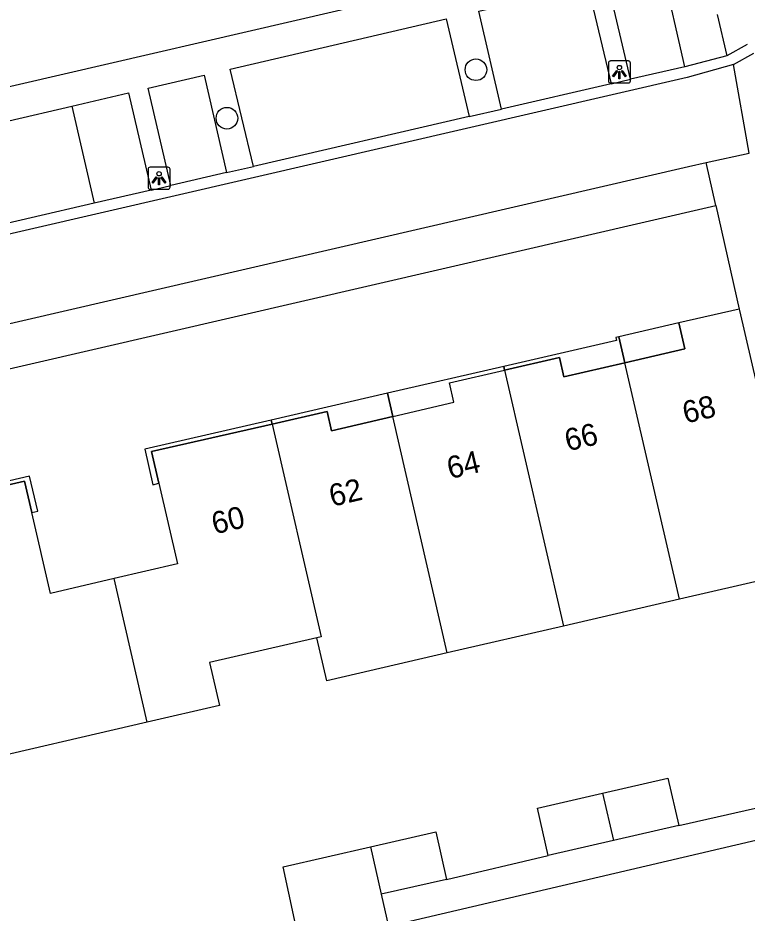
# Model space of a CAD drawing. Extents: x 156414 to 157775, y 382335 to 383765.
# Drawn here: x 157254.78 to 157287.83, y 383356.74 to 383397.31 of the extents above; entities that cross this region are included whole.
import ezdxf

# ---------------------------------------------------------------- set-up
doc = ezdxf.new("R2010")
doc.units = 0
for name, color, linetype in [('IMGEO_Boom', 7, 'Continuous'), ('IMGEO_Lichtpunt', 7, 'Continuous'), ('IMGEO_Pand', 7, 'Continuous'), ('IMGEO_Pand_nummerreeks', 7, 'Continuous'), ('IMGEO_Pand_overbouw', 7, 'Continuous'), ('IMGEO_Rijbaan_lokaal_gesloten', 7, 'Continuous'), ('IMGEO_Rijbaan_lokaal_open', 7, 'Continuous'), ('IMGEO_Voetpad_open', 7, 'Continuous')]:
    doc.layers.add(name, color=color, linetype=linetype)

msp = doc.modelspace()

# ---------------------------------------------------------------- linework, layer by layer
at = {"layer": 'IMGEO_Boom'}
for centre in [(157275.538, 383394.957), (157264.254, 383392.76)]:
    msp.add_circle(centre, 0.489, dxfattribs=at)
at = {"layer": 'IMGEO_Lichtpunt'}
for p, q in [((157281.542, 383395.258), (157281.542, 383394.451)), ((157281.542, 383395.258), (157281.542, 383394.451)), ((157282.444, 383395.353), (157281.636, 383395.353)), ((157282.444, 383395.353), (157281.636, 383395.353)), ((157282.538, 383394.451), (157282.538, 383395.258)), ((157282.538, 383394.451), (157282.538, 383395.258)), ((157281.636, 383394.357), (157282.444, 383394.357)), ((157281.636, 383394.357), (157282.444, 383394.357)), ((157260.678, 383390.444), (157260.678, 383389.637)), ((157260.678, 383390.444), (157260.678, 383389.637)), ((157261.58, 383390.539), (157260.772, 383390.539)), ((157261.58, 383390.539), (157260.772, 383390.539)), ((157261.674, 383389.637), (157261.674, 383390.444)), ((157261.674, 383389.637), (157261.674, 383390.444)), ((157260.772, 383389.543), (157261.58, 383389.543)), ((157260.772, 383389.543), (157261.58, 383389.543))]:
    msp.add_line(p, q, dxfattribs=at)
for points in [[(157281.916, 383394.922), (157281.955, 383394.894), (157281.767, 383394.632), (157281.729, 383394.659), (157281.916, 383394.922)], [(157282.018, 383394.874), (157282.065, 383394.874), (157282.065, 383394.552), (157282.018, 383394.552), (157282.018, 383394.874)], [(157282.128, 383394.894), (157282.166, 383394.921), (157282.353, 383394.659), (157282.314, 383394.631), (157282.128, 383394.894)], [(157261.052, 383390.108), (157261.091, 383390.08), (157260.903, 383389.818), (157260.865, 383389.845), (157261.052, 383390.108)], [(157261.154, 383390.06), (157261.201, 383390.06), (157261.201, 383389.738), (157261.154, 383389.738), (157261.154, 383390.06)], [(157261.264, 383390.08), (157261.302, 383390.107), (157261.489, 383389.845), (157261.45, 383389.817), (157261.264, 383390.08)]]:
    msp.add_lwpolyline(points, dxfattribs=at)
for centre in [(157282.041, 383395.056), (157261.177, 383390.242)]:
    msp.add_circle(centre, 0.0994, dxfattribs=at)
for centre, start, end in [((157281.636, 383395.258), 90, 180), ((157281.636, 383395.258), 90, 180), ((157282.444, 383395.258), 0, 90), ((157282.444, 383395.258), 0, 90), ((157281.636, 383394.451), 180, 270), ((157281.636, 383394.451), 180, 270), ((157282.444, 383394.451), 270, 0), ((157282.444, 383394.451), 270, 360), ((157260.772, 383390.444), 90, 180), ((157260.772, 383390.444), 90, 180), ((157261.58, 383390.444), 0, 90), ((157261.58, 383390.444), 0, 90), ((157260.772, 383389.637), 180, 270), ((157260.772, 383389.637), 180, 270), ((157261.58, 383389.637), 270, 0), ((157261.58, 383389.637), 270, 360)]:
    msp.add_arc(centre, 0.0946, start, end, dxfattribs=at)
at = {"layer": 'IMGEO_Pand'}
for points in [[(157287.465, 383384.112), (157284.734, 383383.489), (157285.003, 383382.309), (157282.286, 383381.677)], [(157287.465, 383384.112), (157287.48, 383384.046), (157288.819, 383378.248), (157289.802, 383373.991), (157290.211, 383372.22)], [(157282.286, 383381.677), (157279.522, 383381.034), (157279.326, 383381.911), (157276.834, 383381.338)], [(157284.758, 383370.96), (157282.286, 383381.677)], [(157271.768, 383379.245), (157274.543, 383379.888), (157274.341, 383380.765), (157276.834, 383381.338)], [(157276.834, 383381.338), (157279.508, 383369.748)], [(157271.768, 383379.245), (157268.994, 383378.602), (157268.79, 383379.471), (157266.306, 383378.903)], [(157274.241, 383368.531), (157271.768, 383379.245)], [(157266.306, 383378.903), (157260.841, 383377.652), (157261.173, 383376.216), (157262.016, 383372.564), (157259.137, 383371.897)], [(157266.306, 383378.903), (157268.53, 383369.265), (157268.335, 383369.22)], [(157259.137, 383371.897), (157256.258, 383371.229), (157255.407, 383374.888), (157255.075, 383376.316), (157249.63, 383375.059)], [(157290.211, 383372.22), (157284.758, 383370.96)], [(157260.639, 383365.389), (157259.137, 383371.897)], [(157284.758, 383370.96), (157279.508, 383369.748)], [(157279.508, 383369.748), (157274.241, 383368.531)], [(157268.335, 383369.22), (157263.464, 383368.095), (157263.914, 383366.146), (157260.639, 383365.389)], [(157274.241, 383368.531), (157268.98, 383367.316), (157268.785, 383367.271), (157268.335, 383369.22)], [(157260.639, 383365.389), (157252.306, 383363.464)], [(157281.277, 383362.176), (157284.232, 383362.859), (157284.727, 383360.715)], [(157278.817, 383359.35), (157278.322, 383361.494), (157281.277, 383362.176)], [(157281.277, 383362.176), (157281.772, 383360.033)], [(157270.766, 383359.746), (157273.715, 383360.417), (157274.207, 383358.263)], [(157284.727, 383360.715), (157281.772, 383360.033)], [(157281.772, 383360.033), (157278.817, 383359.35)], [(157271.574, 383356.136), (157267.58, 383355.265), (157266.8, 383358.841), (157270.766, 383359.746)], [(157270.766, 383359.746), (157271.246, 383357.6)], [(157274.207, 383358.263), (157271.246, 383357.6)], [(157271.246, 383357.6), (157271.574, 383356.136)]]:
    msp.add_lwpolyline(points, dxfattribs=at)
at = {"layer": 'IMGEO_Pand_overbouw'}
for points in [[(157282.014, 383382.855), (157282.286, 383381.677), (157285.003, 383382.309), (157284.734, 383383.489)], [(157282.286, 383381.677), (157282.014, 383382.855), (157281.875, 383382.822), (157281.906, 383382.685), (157276.795, 383381.508), (157276.834, 383381.338), (157279.326, 383381.911), (157279.522, 383381.034)], [(157276.834, 383381.338), (157276.795, 383381.508), (157271.526, 383380.294), (157271.768, 383379.245), (157274.543, 383379.888), (157274.341, 383380.765)], [(157271.768, 383379.245), (157271.526, 383380.294), (157266.265, 383379.083), (157266.306, 383378.903), (157268.79, 383379.471), (157268.994, 383378.602)], [(157266.306, 383378.903), (157266.265, 383379.083), (157260.526, 383377.761), (157260.898, 383376.154), (157261.173, 383376.216), (157260.841, 383377.652)], [(157249.593, 383375.218), (157249.63, 383375.059), (157255.075, 383376.316), (157255.407, 383374.888), (157255.688, 383374.955), (157255.309, 383376.537)]]:
    msp.add_lwpolyline(points, close=True, dxfattribs=at)
at = {"layer": 'IMGEO_Rijbaan_lokaal_gesloten'}
for points in [[(157287.209, 383395.194), (157288.126, 383395.701)], [(157287.209, 383395.194), (157285.111, 383394.604), (157208.892, 383376.992), (157145.577, 383362.381), (157126.625, 383358.025), (157101.442, 383352.173), (157089.539, 383349.418), (157077.044, 383346.715)], [(157287.913, 383391.175), (157287.209, 383395.194)], [(157285.976, 383390.748), (157287.913, 383391.175)], [(157078.182, 383342.503), (157078.747, 383342.641), (157088.163, 383345.003), (157285.174, 383390.571), (157285.976, 383390.748)]]:
    msp.add_lwpolyline(points, dxfattribs=at)
at = {"layer": 'IMGEO_Rijbaan_lokaal_open'}
for points in [[(157287.826, 383396.101), (157286.909, 383395.594)], [(157286.909, 383395.594), (157284.998, 383395.091)], [(157284.998, 383395.091), (157282.545, 383394.524)], [(157281.672, 383394.323), (157282.545, 383394.524)], [(157281.672, 383394.323), (157276.7, 383393.174)], [(157251.499, 383391.982), (157257.225, 383393.312)], [(157257.225, 383393.312), (157258.234, 383388.907)], [(157275.238, 383392.836), (157265.46, 383390.577)], [(157275.238, 383392.836), (157276.7, 383393.174)], [(157264.235, 383390.294), (157265.46, 383390.577)], [(157264.235, 383390.294), (157261.716, 383389.712)], [(157260.813, 383389.503), (157261.716, 383389.712)], [(157260.813, 383389.503), (157258.234, 383388.907)], [(157258.234, 383388.907), (157252.518, 383387.58)]]:
    msp.add_lwpolyline(points, dxfattribs=at)
at = {"layer": 'IMGEO_Voetpad_open'}
for points in [[(157283.583, 383400.947), (157211.748, 383384.324)], [(157282.545, 383394.524), (157281.507, 383398.969), (157283.995, 383399.549)], [(157284.998, 383395.091), (157283.995, 383399.549)], [(157276.7, 383393.174), (157275.664, 383397.608), (157280.614, 383398.761), (157281.672, 383394.323)], [(157286.473, 383397.462), (157286.909, 383395.594)], [(157265.46, 383390.577), (157264.405, 383394.985), (157274.183, 383397.263), (157275.238, 383392.836)], [(157261.716, 383389.712), (157260.682, 383394.117), (157263.22, 383394.709), (157264.235, 383390.294)], [(157257.225, 383393.312), (157259.791, 383393.91), (157260.813, 383389.503)], [(157286.414, 383388.801), (157285.976, 383390.748)], [(157214.508, 383372.192), (157286.414, 383388.801)], [(157286.414, 383388.801), (157287.465, 383384.112)], [(157284.727, 383360.715), (157289.475, 383361.789)], [(157292.802, 383361.101), (157271.574, 383356.136)], [(157274.207, 383358.263), (157278.817, 383359.35)]]:
    msp.add_lwpolyline(points, dxfattribs=at)

# ---------------------------------------------------------------- texts
at = {"layer": 'IMGEO_Pand_nummerreeks'}
for s, rotation, p in [('68', 13.2405, (157285.031, 383378.917)), ('66', 13.2405, (157279.693, 383377.661)), ('64', 13.2405, (157274.358, 383376.405)), ('62', 13.2411, (157269.017, 383375.148)), ('60', 13.2411, (157263.691, 383373.895))]:
    msp.add_text(s, height=1, rotation=rotation, dxfattribs=at).set_placement(p)

doc.saveas('drawing.dxf')
